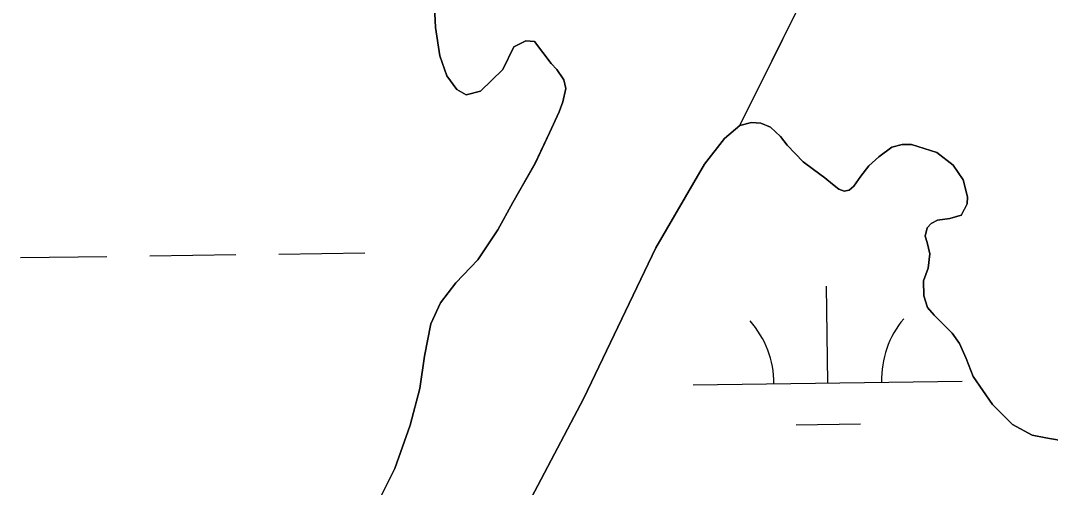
# Model space of a CAD drawing. Extents: x 3767014 to 3805179, y 361544 to 387384.
# Drawn here: x 3784919.2 to 3785302, y 368503.9 to 368677.4 of the extents above; entities that cross this region are included whole.
import ezdxf

# ---------------------------------------------------------------- set-up
doc = ezdxf.new("R2010")
doc.units = 0
for name, color, linetype in [('V-RIVR-EDGE', 7, 'Continuous'), ('V-TOPO-SHOR', 7, 'Continuous'), ('V-WETL-SWMP', 7, 'Continuous')]:
    doc.layers.add(name, color=color, linetype=linetype)

msp = doc.modelspace()

# ---------------------------------------------------------------- linework, layer by layer
at = {"layer": 'V-RIVR-EDGE'}
msp.add_spline([(3785266.865, 377529.211), (3785342.8, 377494.248), (3785391.258, 377467.439), (3785439.72, 377442.249), (3785475.246, 377418.707), (3785525.316, 377389.469), (3785575.383, 377359.422), (3785621.413, 377331.811), (3785722.351, 377269.288), (3785796.661, 377231.094), (3785852.385, 377199.415), (3785928.324, 377166.069), (3785964.678, 377149.804), (3786028.506, 377124.576), (3786060.018, 377113.175), (3786092.316, 377092.068), (3786117.34, 377073.405), (3786135.083, 377053.143), (3786154.458, 377039.347), (3786176.258, 377024.735), (3786206.946, 377006.867), (3786256.211, 376979.248), (3786328.098, 376942.677), (3786374.949, 376919.917), (3786491.265, 376862.208), (3786553.467, 376833.749), (3786619.713, 376805.279), (3786729.589, 376759.718), (3786796.656, 376736.099), (3786845.136, 376718.187), (3786867.767, 376712.469), (3787003.51, 376661.992), (3787089.16, 376631.048), (3787163.496, 376603.367), (3787230.559, 376578.13), (3787257.223, 376568.359), (3787300.044, 376551.27), (3787354.992, 376532.533), (3787409.127, 376512.181), (3787544.074, 376466.558), (3787612.756, 376442.126), (3787657.197, 376425.841), (3787730.724, 376398.162), (3787781.63, 376380.244), (3787834.96, 376361.511), (3787891.524, 376341.961), (3787940, 376322.432), (3787998.976, 376297.215), (3788050.697, 376281.721), (3788117.768, 376259.719), (3788176.757, 376240.164), (3788221.198, 376223.879), (3788259.981, 376209.226), (3788406.252, 376164.383), (3788541.215, 376125.23), (3788606.67, 376104.041), (3788679.39, 376077.173), (3788748.889, 376055.974), (3788871.693, 376005.528), (3788969.454, 375966.467), (3789047.013, 375933.926), (3789119.723, 375903.014), (3789155.253, 375881.09), (3789182.716, 375867.274), (3789214.225, 375854.256), (3789257.04, 375834.74), (3789281.286, 375828.21), (3789303.105, 375821.686), (3789328.955, 375809.491), (3789367.724, 375789.177), (3789414.577, 375767.225), (3789468.708, 375745.255), (3789509.105, 375728.981), (3789555.157, 375710.266), (3789585.849, 375694.015), (3789620.578, 375675.328), (3789681.97, 375646.062), (3789753.859, 375610.3), (3789792.633, 375591.603), (3789842.712, 375566.408), (3789897.64, 375539.584), (3789938.019, 375516.03), (3789968.727, 375506.25), (3790004.289, 375497.265), (3790030.972, 375494.773), (3790047.128, 375487.455), (3790077.007, 375469.589), (3790124.633, 375433.077), (3790192.442, 375382.768), (3790252.165, 375332.478), (3790290.91, 375302.459), (3790337.741, 375271.611), (3790406.357, 375220.491), (3790469.329, 375175.855), (3790570.248, 375106.054), (3790647.751, 375050.868), (3790691.367, 375028.115), (3790744.667, 374997.251), (3790806.838, 374955.852), (3790873.863, 374915.249), (3790932, 374877.903), (3791002.231, 374825.97), (3791052.265, 374782.175), (3791082.927, 374753.793), (3791131.331, 374705.149), (3791170.05, 374664.616), (3791192.631, 374638.681), (3791220.891, 374620.01), (3791288.67, 374557.569), (3791322.577, 374533.223), (3791362.944, 374504.817), (3791396.042, 374480.473), (3791434.785, 374449.645), (3791482.407, 374411.517), (3791534.052, 374365.291), (3791646.192, 374254.216), (3791707.514, 374196.644), (3791738.968, 374161.791), (3791773.65, 374123.694), (3791803.497, 374092.888), (3791829.321, 374070.18), (3791830.912, 374059.662), (3791837.316, 374032.958), (3791849.409, 374017.562), (3791884.123, 373992.405), (3791930.977, 373971.262), (3791954.393, 373955.838), (3791993.134, 373924.202), (3792026.979, 373874.785), (3792047.912, 373836.722), (3792063.186, 373799.482), (3792086.509, 373746.857), (3792112.249, 373690.181), (3792141.261, 373648.864), (3792158.993, 373624.558), (3792177.552, 373607.528), (3792214.702, 373586.409), (3792255.083, 373563.665), (3792301.119, 373538.48), (3792346.34, 373510.871), (3792382.671, 373485.71), (3792422.225, 373455.689), (3792479.537, 373411.875), (3792548.144, 373356.711), (3792619.168, 373298.307), (3792672.431, 373252.077), (3792709.534, 373212.357), (3792750.656, 373162.113), (3792839.385, 373068.08), (3792888.572, 373008.92), (3792945.027, 372945.699), (3792999.062, 372884.91), (3793053.898, 372820.884), (3793149.89, 372720.363), (3793208.761, 372653.092), (3793261.195, 372598.777), (3793315.232, 372538.796), (3793358.792, 372493.399), (3793409.592, 372432.618), (3793462.809, 372367.787), (3793498.283, 372323.219), (3793536.997, 372280.26), (3793578.124, 372232.443), (3793604.724, 372196.792), (3793668.438, 372125.466), (3793703.128, 372090.604), (3793760.41, 372034.66), (3793806.384, 371984.404), (3793839.438, 371942.268), (3793939.427, 371823.136), (3793981.333, 371763.186), (3794029.674, 371688.662), (3794050.609, 371651.408), (3794073.177, 371620.62), (3794178.796, 371488.535), (3794237.625, 371404.28), (3794268.243, 371358.106), (3794301.293, 371314.353), (3794332.724, 371269.794), (3794395.613, 371192), (3794429.476, 371149.862), (3794472.201, 371093.953), (3794523.788, 371024.274), (3794601.175, 370922.181), (3794640.679, 370871.942), (3794687.421, 370805.509), (3794733.389, 370752.828), (3794829.339, 370635.323), (3794895.463, 370557.521), (3794959.948, 370470.826), (3795013.158, 370403.569), (3795070.394, 370329.023), (3795159.854, 370203.448), (3795225.98, 370126.454), (3795296.13, 370041.363), (3795379.18, 369940.065), (3795459.001, 369841.201), (3795508.163, 369772.337), (3795554.103, 369708.333), (3795661.315, 369566.538), (3795715.338, 369500.897), (3795762.105, 369444.169), (3795798.366, 369390.703), (3795915.247, 369234.327), (3795963.601, 369165.465), (3796028.082, 369077.153), (3796043.387, 369052.853), (3796054.672, 369037.459), (3796077.242, 369007.48), (3796148.213, 368927.239), (3796183.677, 368878.627), (3796226.382, 368814.631), (3796275.531, 368740.105), (3796314.222, 368688.25), (3796353.714, 368633.158), (3796401.268, 368567.533), (3796456.873, 368487.33), (3796513.292, 368409.551), (3796545.533, 368365.8), (3796626.113, 368246.716), (3796670.449, 368188.377), (3796704.298, 368140.578), (3796751.041, 368074.145), (3796787.308, 368023.105), (3796838.907, 367958.278), (3796844.528, 367942.09), (3796845.295, 367925.104), (3796846.094, 367921.059), (3796852.559, 367919.425), (3796863.071, 367918.59), (3796875.166, 367904.003), (3796903.398, 367874.01), (3796931.629, 367844.017), (3796952.579, 367812.424), (3796982.392, 367767.87), (3797007.371, 367730.606), (3797037.194, 367690.095), (3797062.185, 367657.684), (3797075.869, 367631.77), (3797095.223, 367609.078), (3797126.665, 367569.372), (3797156.484, 367527.244), (3797212.099, 367451.085), (3797254.808, 367388.706), (3797302.183, 367327.228)], degree=3, dxfattribs=at)
at = {"layer": 'V-TOPO-SHOR'}
msp.add_line((3785186.49, 368638.451), (3785234.606, 368735.13), dxfattribs=at)
for points in [[(3785210.14, 368624.909), (3785204.183, 368631.147), (3785201.684, 368634.375), (3785197.924, 368637.766), (3785194.401, 368639.323), (3785190.914, 368639.528), (3785186.49, 368638.451), (3785234.606, 368735.13)], [(3785067.614, 368540.667), (3785069.348, 368552.707), (3785071.763, 368564.665), (3785075.343, 368572.495), (3785080.965, 368579.89), (3785089.171, 368588.412), (3785096.634, 368599.627), (3785102.186, 368609.826), (3785110.439, 368624.348), (3785115.867, 368635.704), (3785119.35, 368643.53), (3785120.71, 368647.241), (3785121.943, 368652.109), (3785121.089, 368655.377), (3785118.574, 368659.281), (3785116.489, 368661.456), (3785113.389, 368665.539), (3785110.29, 368669.621), (3785106.991, 368669.928), (3785102.499, 368667.69), (3785098.45, 368659.268), (3785090.138, 368651.13), (3785084.848, 368649.837), (3785081.413, 368651.785), (3785077.706, 368656.917), (3785075.105, 368664.302), (3785073.395, 368674.807), (3785073.106, 368682.636)], [(3785186.49, 368638.451), (3785180.807, 368633.57), (3785173.397, 368624.098), (3785155.301, 368592.887), (3785128.525, 368537.077), (3785107.92, 368497.771), (3785090.762, 368463.873), (3785073.453, 368428.326), (3785058.17, 368400.663), (3785047.662, 368379.604), (3785037.475, 368357.197), (3785022.554, 368326.835), (3785009.602, 368302.716), (3784999.761, 368285.928), (3784994.277, 368273.022), (3784990.978, 368261.621), (3784989.349, 368253.162)], [(3785305.19, 368521.413), (3785300.33, 368522.259), (3785295.177, 368523.294), (3785287.919, 368527.275), (3785280.483, 368534.637), (3785273.257, 368545.103), (3785270.673, 368551.812), (3785268.213, 368557.362), (3785265.41, 368561.259), (3785258.764, 368567.866), (3785256.271, 368570.805), (3785254.909, 368575.028), (3785254.868, 368580.64), (3785256.495, 368585.323), (3785257.138, 368590.66), (3785256.161, 368594.894), (3785255.426, 368597.294), (3785256.124, 368600.311), (3785257.631, 368601.992), (3785260.019, 368603.213), (3785264.551, 368603.807), (3785268.875, 368605.074), (3785271.093, 368609.289), (3785271.222, 368611.904), (3785269.612, 368618.251), (3785265.899, 368623.674), (3785259.786, 368628.36), (3785250.326, 368631.319), (3785246.844, 368631.332), (3785243.095, 368630.367), (3785238.249, 368626.765), (3785234.462, 368623.381), (3785231.462, 368619.533), (3785228.941, 368615.892), (3785227.235, 368614.399), (3785225.31, 368614.061), (3785223.358, 368614.69), (3785220.99, 368616.568), (3785218.123, 368619.011), (3785213.888, 368622.003), (3785210.14, 368624.909)], [(3785048.238, 368490.845), (3785058.287, 368510.928), (3785064.081, 368527.033), (3785067.614, 368540.667)]]:
    msp.add_lwpolyline(points, dxfattribs=at)
at = {"layer": 'V-WETL-SWMP'}
for p, q in [((3785073.106, 368682.636), (3785073.396, 368674.806)), ((3785073.396, 368674.806), (3785075.106, 368664.303)), ((3785102.5, 368667.689), (3785106.991, 368669.928)), ((3785106.991, 368669.928), (3785110.289, 368669.622)), ((3785110.289, 368669.622), (3785113.389, 368665.539)), ((3785098.451, 368659.268), (3785102.5, 368667.689)), ((3785113.389, 368665.539), (3785116.489, 368661.455)), ((3785075.106, 368664.303), (3785077.707, 368656.918)), ((3785116.489, 368661.455), (3785118.574, 368659.281)), ((3785090.138, 368651.129), (3785098.451, 368659.268)), ((3785118.574, 368659.281), (3785121.089, 368655.377)), ((3785077.707, 368656.918), (3785081.414, 368651.785)), ((3785121.089, 368655.377), (3785121.944, 368652.108)), ((3785081.414, 368651.785), (3785084.848, 368649.838)), ((3785084.848, 368649.838), (3785090.138, 368651.129)), ((3785121.944, 368652.108), (3785120.71, 368647.24)), ((3785120.71, 368647.24), (3785119.35, 368643.53)), ((3785119.35, 368643.53), (3785115.867, 368635.704)), ((3785180.806, 368633.57), (3785186.49, 368638.451)), ((3785186.49, 368638.451), (3785190.914, 368639.528)), ((3785190.914, 368639.528), (3785194.402, 368639.323)), ((3785194.402, 368639.323), (3785197.924, 368637.766)), ((3785115.867, 368635.704), (3785110.439, 368624.347)), ((3785197.924, 368637.766), (3785201.684, 368634.376)), ((3785201.684, 368634.376), (3785204.182, 368631.148)), ((3785173.396, 368624.099), (3785180.806, 368633.57)), ((3785204.182, 368631.148), (3785210.141, 368624.909)), ((3785238.249, 368626.765), (3785243.095, 368630.367)), ((3785243.095, 368630.367), (3785246.844, 368631.331)), ((3785246.844, 368631.331), (3785250.327, 368631.32)), ((3785250.327, 368631.32), (3785259.785, 368628.361)), ((3785234.463, 368623.382), (3785238.249, 368626.765)), ((3785259.785, 368628.361), (3785265.899, 368623.674)), ((3785110.439, 368624.347), (3785102.187, 368609.825)), ((3785155.301, 368592.886), (3785173.396, 368624.099)), ((3785210.141, 368624.909), (3785213.889, 368622.003)), ((3785231.462, 368619.534), (3785234.463, 368623.382)), ((3785265.899, 368623.674), (3785269.613, 368618.251)), ((3785213.889, 368622.003), (3785218.124, 368619.011)), ((3785218.124, 368619.011), (3785220.99, 368616.567)), ((3785228.94, 368615.892), (3785231.462, 368619.534)), ((3785220.99, 368616.567), (3785223.358, 368614.69)), ((3785227.235, 368614.399), (3785228.94, 368615.892)), ((3785269.613, 368618.251), (3785271.221, 368611.905)), ((3785223.358, 368614.69), (3785225.309, 368614.061)), ((3785225.309, 368614.061), (3785227.235, 368614.399)), ((3785271.221, 368611.905), (3785271.092, 368609.29)), ((3785102.187, 368609.825), (3785096.634, 368599.626)), ((3785271.092, 368609.29), (3785268.874, 368605.075)), ((3785264.552, 368603.807), (3785260.019, 368603.212)), ((3785268.874, 368605.075), (3785264.552, 368603.807)), ((3785096.634, 368599.626), (3785089.171, 368588.412)), ((3785256.124, 368600.31), (3785255.425, 368597.293)), ((3785257.631, 368601.992), (3785256.124, 368600.31)), ((3785260.019, 368603.212), (3785257.631, 368601.992)), ((3785255.425, 368597.293), (3785256.161, 368594.893)), ((3785128.525, 368537.077), (3785155.301, 368592.886)), ((3785256.161, 368594.893), (3785257.137, 368590.66)), ((3784919.24, 368589.291), (3784951.237, 368589.735)), ((3784967.235, 368589.958), (3784999.232, 368590.402)), ((3785015.231, 368590.624), (3785047.228, 368591.069)), ((3785089.171, 368588.412), (3785080.964, 368579.889)), ((3785257.137, 368590.66), (3785256.494, 368585.323)), ((3785256.494, 368585.323), (3785254.869, 368580.639)), ((3785254.869, 368580.639), (3785254.91, 368575.028)), ((3785080.964, 368579.889), (3785075.342, 368572.494)), ((3785219.232, 368542.711), (3785218.732, 368578.708)), ((3785254.91, 368575.028), (3785256.272, 368570.805)), ((3785075.342, 368572.494), (3785071.762, 368564.665)), ((3785256.272, 368570.805), (3785258.764, 368567.867)), ((3785258.764, 368567.867), (3785265.409, 368561.259)), ((3785071.762, 368564.665), (3785069.348, 368552.706)), ((3785265.409, 368561.259), (3785268.214, 368557.361)), ((3785268.214, 368557.361), (3785270.673, 368551.811)), ((3785069.348, 368552.706), (3785067.614, 368540.666)), ((3785270.673, 368551.811), (3785273.258, 368545.102)), ((3785169.237, 368542.017), (3785269.227, 368543.406)), ((3785273.258, 368545.102), (3785280.482, 368534.638)), ((3785067.614, 368540.666), (3785064.081, 368527.034)), ((3785107.921, 368497.772), (3785128.525, 368537.077)), ((3785280.482, 368534.638), (3785287.92, 368527.275)), ((3785064.081, 368527.034), (3785058.287, 368510.927)), ((3785207.448, 368527.115), (3785231.445, 368527.449)), ((3785287.92, 368527.275), (3785295.178, 368523.294)), ((3785295.178, 368523.294), (3785300.331, 368522.26)), ((3785300.331, 368522.26), (3785305.19, 368521.413)), ((3785058.287, 368510.927), (3785048.237, 368490.845))]:
    msp.add_line(p, q, dxfattribs=at)
for centre, start, end in [((3785163.988, 368542.419), 0.02404, 41.5677), ((3785274.463, 368543.953), 140.02403, 181.56769)]:
    msp.add_arc(centre, 35.246, start, end, dxfattribs=at)

doc.saveas('drawing.dxf')
